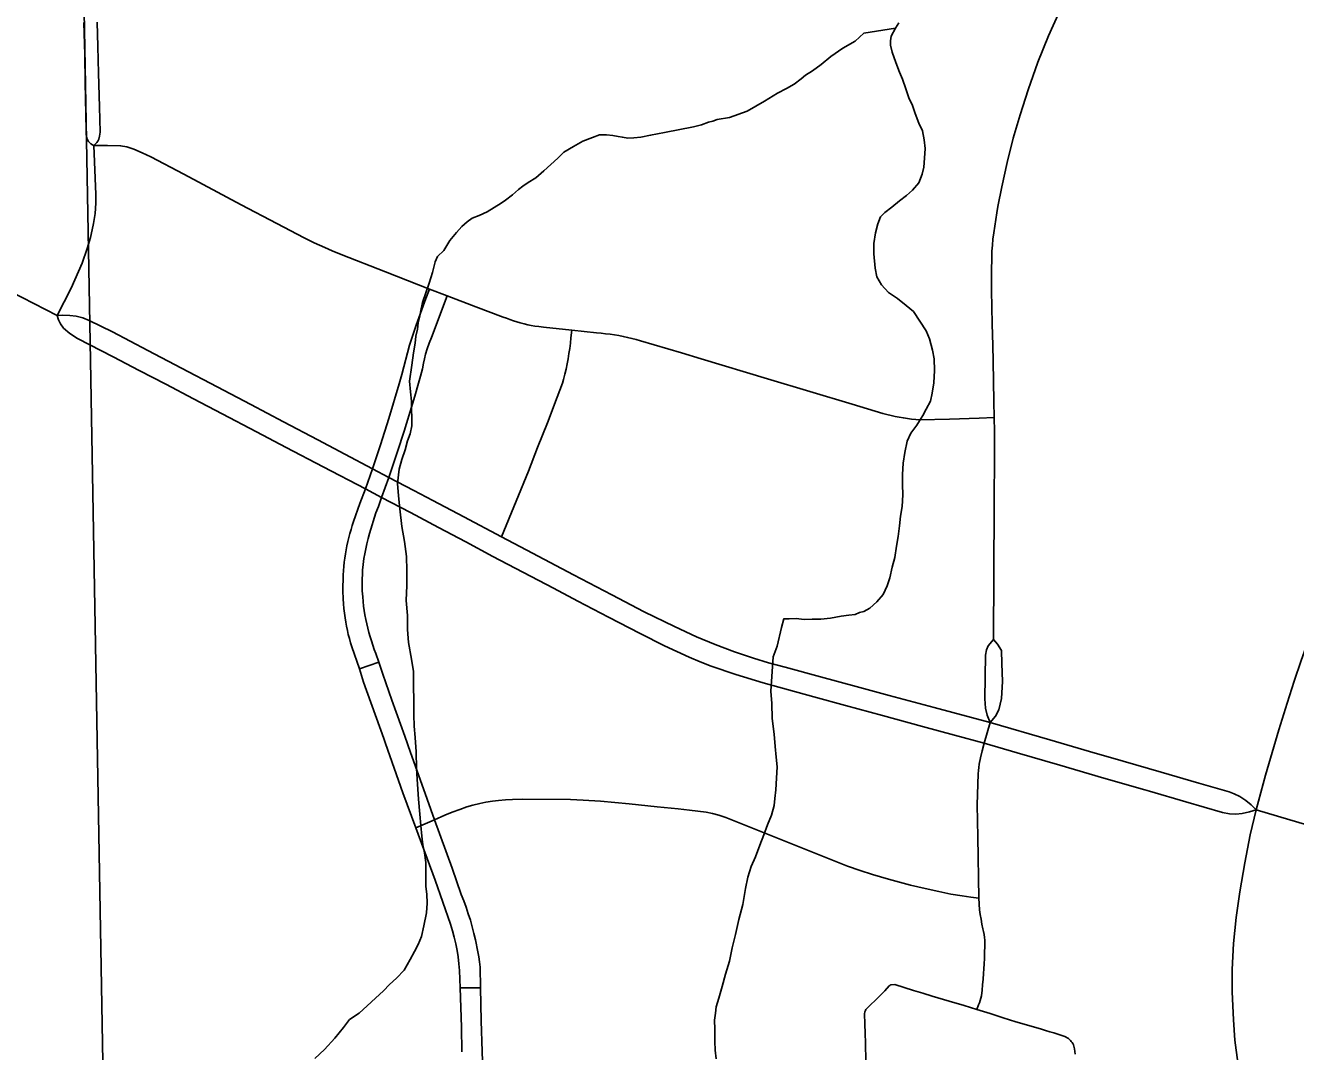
# Model space of a CAD drawing. Extents: x -59 to 82, y -3 to 49.
# Drawn here: x -12.452 to -11.904, y 30.407 to 30.85 of the extents above; entities that cross this region are included whole.
import ezdxf

# ---------------------------------------------------------------- set-up
doc = ezdxf.new("R2010")
doc.units = 0
for name, color, linetype in [('GM_X_City_Street', 7, 'Continuous'), ('GM_X_Corporation', 7, 'Continuous'), ('GM_X_County_Road', 7, 'Continuous'), ('GM_X_Interchange_Ramps', 7, 'Continuous'), ('GM_X_Minor_River', 7, 'Continuous')]:
    doc.layers.add(name, color=color, linetype=linetype)

msp = doc.modelspace()

# ---------------------------------------------------------------- linework, layer by layer
at = {"layer": 'GM_X_City_Street'}
for p, q in [((-12.42227, 30.79766), (-12.41641, 30.79764)), ((-12.30772, 30.57179), (-12.29936, 30.57473)), ((-12.26426, 30.43419), (-12.25546, 30.43414))]:
    msp.add_line(p, q, dxfattribs=at)
for points in [[(-12.0341, 30.58447), (-12.03382, 30.64183), (-12.03374, 30.64964), (-12.03368, 30.65801), (-12.03361, 30.6676), (-12.03368, 30.67429), (-12.03373, 30.68036), (-12.03393, 30.68718), (-12.03419, 30.70464), (-12.03435, 30.71133), (-12.03459, 30.72069), (-12.03487, 30.73511), (-12.03497, 30.7407), (-12.03476, 30.75206), (-12.03453, 30.75464), (-12.03426, 30.75722), (-12.03392, 30.76006), (-12.03353, 30.7629), (-12.03266, 30.76857), (-12.03217, 30.7714), (-12.03164, 30.77422), (-12.03108, 30.77703), (-12.03048, 30.77983), (-12.02808, 30.79039), (-12.02551, 30.80087), (-12.02258, 30.81092), (-12.01907, 30.82166), (-12.01494, 30.8336), (-12.01031, 30.84495), (-12.0056, 30.85545)], [(-12.42227, 30.79766), (-12.42291, 30.798), (-12.42359, 30.7984), (-12.42406, 30.79879), (-12.42456, 30.79939), (-12.42491, 30.79992), (-12.42519, 30.80054), (-12.42538, 30.80115), (-12.42557, 30.80228), (-12.42567, 30.80398), (-12.42578, 30.81118), (-12.42601, 30.82485), (-12.42624, 30.83684), (-12.42665, 30.85076)], [(-12.42227, 30.79766), (-12.42159, 30.79836), (-12.42108, 30.79897), (-12.4206, 30.79962), (-12.42019, 30.8004), (-12.41982, 30.80171), (-12.41963, 30.80342), (-12.41994, 30.81442), (-12.42034, 30.82894), (-12.42063, 30.84039), (-12.42082, 30.8509)], [(-12.43819, 30.72435), (-12.43208, 30.73614), (-12.42736, 30.74688), (-12.42519, 30.7533), (-12.42378, 30.75802), (-12.42306, 30.76122), (-12.42246, 30.76396), (-12.4218, 30.7684), (-12.42162, 30.77048), (-12.42142, 30.77293), (-12.42149, 30.77652), (-12.42227, 30.79766)], [(-12.41641, 30.79764), (-12.41075, 30.79756), (-12.40811, 30.79709), (-12.405, 30.79615), (-12.40143, 30.79457), (-12.39769, 30.79279), (-12.38354, 30.78533), (-12.37509, 30.78078), (-12.3587, 30.77205), (-12.34339, 30.76403), (-12.33157, 30.75787), (-12.32717, 30.75561), (-12.32264, 30.7536), (-12.31943, 30.75227), (-12.31559, 30.7507), (-12.29646, 30.74317), (-12.28696, 30.73944), (-12.27744, 30.73573), (-12.2698, 30.73276), (-12.25746, 30.72811), (-12.2457, 30.72365), (-12.24428, 30.72312), (-12.24276, 30.72258), (-12.24124, 30.72205), (-12.23973, 30.7216), (-12.23837, 30.7212), (-12.23662, 30.7207), (-12.23501, 30.72035), (-12.23351, 30.72006), (-12.23194, 30.71978), (-12.2303, 30.71955), (-12.2282, 30.71929), (-12.21606, 30.71795), (-12.20532, 30.71683), (-12.20336, 30.71667), (-12.20145, 30.71647), (-12.19954, 30.71623), (-12.19764, 30.71595), (-12.19575, 30.71563), (-12.19386, 30.71527), (-12.19199, 30.71486), (-12.19012, 30.71442), (-12.18827, 30.71394), (-12.18641, 30.71342), (-12.16871, 30.70813), (-12.16025, 30.7056), (-12.1316, 30.69701), (-12.11324, 30.69153), (-12.09499, 30.68598), (-12.08176, 30.68207), (-12.08002, 30.6816), (-12.07826, 30.68116), (-12.0765, 30.68078), (-12.07473, 30.68043), (-12.07295, 30.68012), (-12.07116, 30.67986), (-12.06937, 30.67964), (-12.06758, 30.67946), (-12.06578, 30.67932), (-12.05303, 30.6795), (-12.04021, 30.68006), (-12.03373, 30.68036)], [(-12.3051, 30.64949), (-12.30209, 30.65817), (-12.29853, 30.66853), (-12.29505, 30.6798), (-12.29059, 30.69476), (-12.28935, 30.69886), (-12.28609, 30.7115), (-12.28315, 30.72019), (-12.27896, 30.73158), (-12.27744, 30.73573)], [(-12.2981, 30.64582), (-12.29496, 30.6544), (-12.29125, 30.66557), (-12.28833, 30.67433), (-12.28481, 30.68626), (-12.28385, 30.68946), (-12.28216, 30.69509), (-12.2814, 30.69816), (-12.28053, 30.70132), (-12.27997, 30.70376), (-12.27955, 30.70558), (-12.27911, 30.70757), (-12.27841, 30.70991), (-12.27757, 30.71235), (-12.27661, 30.71488), (-12.2698, 30.73276)], [(-12.24633, 30.62877), (-12.24004, 30.64415), (-12.23474, 30.65711), (-12.23079, 30.66729), (-12.22657, 30.67803), (-12.22236, 30.689), (-12.22114, 30.69208), (-12.22009, 30.69517), (-12.21961, 30.69675), (-12.21904, 30.69896), (-12.21853, 30.70117), (-12.21806, 30.70339), (-12.21763, 30.70563), (-12.21726, 30.70787), (-12.21693, 30.71012), (-12.21664, 30.71238), (-12.21641, 30.71464), (-12.21606, 30.71795)], [(-12.26344, 30.4065), (-12.2637, 30.41724), (-12.26426, 30.43419), (-12.26457, 30.44167), (-12.26481, 30.44456), (-12.26512, 30.44746), (-12.26558, 30.45031), (-12.26613, 30.45316), (-12.2668, 30.45598), (-12.26757, 30.45879), (-12.26844, 30.46157), (-12.27499, 30.48064), (-12.2833, 30.50324), (-12.2889, 30.51837), (-12.29643, 30.53956), (-12.29717, 30.54182), (-12.30589, 30.5661), (-12.30772, 30.57179), (-12.31097, 30.58133), (-12.31152, 30.58309), (-12.31202, 30.58485), (-12.31248, 30.58663), (-12.31289, 30.58842), (-12.31327, 30.59022), (-12.3136, 30.59203), (-12.31388, 30.59383), (-12.31415, 30.59587), (-12.31437, 30.5979), (-12.31456, 30.59994), (-12.3147, 30.60199), (-12.31483, 30.60553), (-12.31473, 30.61223), (-12.31462, 30.61426), (-12.31445, 30.61605), (-12.31426, 30.61784), (-12.31402, 30.61963), (-12.31375, 30.6214), (-12.31344, 30.62318), (-12.31309, 30.62495), (-12.3127, 30.62671), (-12.31228, 30.62846), (-12.31181, 30.6302), (-12.31132, 30.63194), (-12.31078, 30.63366), (-12.31021, 30.63537), (-12.30748, 30.64313), (-12.3051, 30.64949)], [(-12.25404, 30.38522), (-12.25472, 30.40673), (-12.2551, 30.41995), (-12.25546, 30.43414), (-12.25557, 30.44309), (-12.25581, 30.44532), (-12.25613, 30.44754), (-12.25652, 30.44974), (-12.2576, 30.4548), (-12.25827, 30.45766), (-12.25901, 30.4605), (-12.25982, 30.46332), (-12.2607, 30.46612), (-12.26164, 30.46891), (-12.26265, 30.47166), (-12.26373, 30.47439), (-12.26773, 30.48581), (-12.2753, 30.5067), (-12.27997, 30.52005), (-12.28566, 30.53578), (-12.28814, 30.54283), (-12.29371, 30.55829), (-12.29758, 30.56958), (-12.29936, 30.57473), (-12.30062, 30.57838), (-12.3013, 30.58018), (-12.30193, 30.582), (-12.30253, 30.58384), (-12.30309, 30.58568), (-12.30361, 30.58754), (-12.30409, 30.5894), (-12.30453, 30.59128), (-12.30493, 30.59316), (-12.30529, 30.59506), (-12.30561, 30.59696), (-12.30587, 30.59892), (-12.3061, 30.60088), (-12.30628, 30.60284), (-12.30644, 30.60553), (-12.30655, 30.60876), (-12.30635, 30.61446), (-12.30611, 30.6169), (-12.30574, 30.61937), (-12.30532, 30.62144), (-12.30495, 30.62365), (-12.30444, 30.62571), (-12.30392, 30.628), (-12.30334, 30.6302), (-12.30054, 30.63911), (-12.29951, 30.6419), (-12.2981, 30.64582)], [(-12.03544, 30.54872), (-12.03671, 30.55177), (-12.03754, 30.5549), (-12.03775, 30.55886), (-12.03752, 30.57776), (-12.03709, 30.57998), (-12.03629, 30.58181), (-12.0341, 30.58447)], [(-12.03544, 30.54872), (-12.03316, 30.55146), (-12.0317, 30.55417), (-12.03066, 30.55904), (-12.03019, 30.56632), (-12.03043, 30.57407), (-12.03066, 30.5797), (-12.03238, 30.58252), (-12.0341, 30.58447)], [(-12.03806, 30.5397), (-12.03673, 30.54427), (-12.03544, 30.54872)], [(-11.99875, 30.40547), (-11.9989, 30.40666), (-11.9991, 30.40783), (-11.99934, 30.409), (-11.99957, 30.40953), (-11.99984, 30.41006), (-12.00015, 30.41055), (-12.00049, 30.41102), (-12.00087, 30.41146), (-12.00128, 30.41187), (-12.00172, 30.41225), (-12.0022, 30.4126), (-12.00269, 30.4129), (-12.0032, 30.41317), (-12.00802, 30.41472), (-12.00978, 30.41522), (-12.01155, 30.41573), (-12.01332, 30.41625), (-12.01886, 30.41787), (-12.02439, 30.41953), (-12.0299, 30.42125), (-12.03552, 30.42302), (-12.04124, 30.42481), (-12.04046, 30.42674), (-12.04011, 30.42773), (-12.0398, 30.42872), (-12.03953, 30.42972), (-12.03929, 30.43074), (-12.03899, 30.4331), (-12.03876, 30.43548), (-12.03857, 30.43793), (-12.0384, 30.44032), (-12.03822, 30.44237), (-12.03804, 30.4445), (-12.03792, 30.44678), (-12.03785, 30.45467), (-12.03798, 30.45591), (-12.03814, 30.45716), (-12.03835, 30.45839), (-12.03859, 30.45962), (-12.03902, 30.46167), (-12.0394, 30.46373), (-12.03975, 30.4658), (-12.04004, 30.46787), (-12.04037, 30.47279), (-12.04083, 30.49932), (-12.04106, 30.51314), (-12.04072, 30.52646), (-12.04058, 30.52789), (-12.04041, 30.5293), (-12.04019, 30.53071), (-12.0396, 30.53341), (-12.03891, 30.5364), (-12.03806, 30.5397)], [(-12.2833, 30.50324), (-12.2753, 30.5067), (-12.27088, 30.50863), (-12.26763, 30.50998), (-12.26433, 30.51118), (-12.26128, 30.51223), (-12.25869, 30.51299), (-12.25567, 30.51371), (-12.25309, 30.51424), (-12.25031, 30.5147), (-12.24765, 30.515), (-12.24471, 30.51528), (-12.24163, 30.51542), (-12.23745, 30.51558), (-12.21662, 30.51545), (-12.21113, 30.51519), (-12.20359, 30.51466), (-12.1913, 30.51358), (-12.17917, 30.51232), (-12.17013, 30.5114), (-12.16523, 30.51087), (-12.16168, 30.51042), (-12.15802, 30.5099), (-12.15526, 30.5094), (-12.15257, 30.50871), (-12.1496, 30.50773), (-12.09702, 30.48672), (-12.09157, 30.48481), (-12.08624, 30.48304), (-12.07933, 30.48106), (-12.06986, 30.47849), (-12.06351, 30.47697), (-12.05762, 30.47572), (-12.05239, 30.47464), (-12.04752, 30.47379), (-12.04383, 30.47324), (-12.04037, 30.47279)], [(-12.04124, 30.42481), (-12.04677, 30.42652), (-12.05311, 30.42846), (-12.0605, 30.43061), (-12.06454, 30.43182), (-12.06857, 30.43305), (-12.07259, 30.4343), (-12.07661, 30.43556), (-12.0782, 30.43551), (-12.07849, 30.43537), (-12.07876, 30.4352), (-12.07901, 30.43499), (-12.08099, 30.43289), (-12.08299, 30.43082), (-12.08501, 30.42877), (-12.08706, 30.42674), (-12.08913, 30.42473), (-12.08932, 30.42442), (-12.08947, 30.42408), (-12.08959, 30.42373), (-12.08967, 30.42299), (-12.08952, 30.41856), (-12.0894, 30.4145), (-12.08931, 30.41044), (-12.08917, 30.40231)]]:
    msp.add_lwpolyline(points, dxfattribs=at)
at = {"layer": 'GM_X_Corporation'}
msp.add_lwpolyline([(-13.52299, 28.54818), (-12.26933, 28.54818), (-12.27027, 28.59659), (-12.2729, 28.785), (-12.27445, 28.85071), (-12.27791, 28.91868), (-12.28038, 28.99768), (-12.28322, 29.16948), (-12.39731, 29.16675), (-12.40536, 29.65746), (-12.4237, 30.70496), (-12.43226, 31.1727), (-12.72864, 31.16365), (-12.73395, 31.43938), (-13.02009, 31.4299), (-13.03296, 31.63451), (-13.58864, 31.61196), (-13.56634, 31.07809), (-13.54667, 29.93943), (-13.53977, 29.62717)], close=True, dxfattribs=at)
msp.add_lwpolyline([(-12.43226, 31.1727), (-12.4237, 30.70496), (-12.40536, 29.65746), (-12.39731, 29.16675), (-12.28322, 29.16948), (-12.28038, 28.99768), (-12.27791, 28.91868), (-12.27445, 28.85071), (-12.2729, 28.785), (-12.27027, 28.59659), (-12.26933, 28.54818), (-9.83766, 28.54818)], dxfattribs=at)
at = {"layer": 'GM_X_County_Road'}
for points in [[(-12.57204, 30.79178), (-12.55912, 30.78533), (-12.5445, 30.77793), (-12.53047, 30.77099), (-12.52677, 30.76911), (-12.51635, 30.76382), (-12.50219, 30.75676), (-12.4899, 30.75051), (-12.48693, 30.74903), (-12.47484, 30.74299), (-12.45824, 30.73462), (-12.43819, 30.72435)], [(-12.43819, 30.72435), (-12.4357, 30.72444), (-12.43262, 30.72435), (-12.42997, 30.72401), (-12.42707, 30.72325), (-12.42426, 30.72222), (-12.41426, 30.71731)], [(-12.43819, 30.72435), (-12.43752, 30.72248), (-12.43666, 30.72069), (-12.43538, 30.7189), (-12.43265, 30.71659), (-12.4294, 30.71445), (-12.41395, 30.70651)], [(-12.41426, 30.71731), (-12.39894, 30.70923), (-12.38445, 30.70159), (-12.36914, 30.69352), (-12.35455, 30.68583), (-12.34043, 30.67838), (-12.32571, 30.67062), (-12.31395, 30.66442), (-12.30209, 30.65817), (-12.29496, 30.6544), (-12.28419, 30.64873), (-12.27599, 30.6444), (-12.26261, 30.63735), (-12.24633, 30.62877), (-12.23298, 30.62173), (-12.21528, 30.61239), (-12.1988, 30.60377), (-12.1848, 30.59642), (-12.17165, 30.59002), (-12.16217, 30.58567), (-12.15415, 30.58234), (-12.14578, 30.57918), (-12.13767, 30.57645), (-12.13119, 30.57448), (-12.12393, 30.57252), (-12.10864, 30.56839), (-12.09328, 30.56424), (-12.07905, 30.56038), (-12.05959, 30.55515), (-12.03544, 30.54872), (-12.00978, 30.54111), (-11.99265, 30.53615), (-11.9781, 30.53194), (-11.96172, 30.5272), (-11.94539, 30.52248), (-11.93231, 30.5187), (-11.9302, 30.51786), (-11.9277, 30.51665), (-11.92514, 30.51504), (-11.9229, 30.51319), (-11.92075, 30.511)], [(-12.41395, 30.70651), (-12.40268, 30.70061), (-12.39122, 30.69461), (-12.37935, 30.68839), (-12.36697, 30.6819), (-12.35209, 30.6741), (-12.33927, 30.66738), (-12.32333, 30.65904), (-12.3051, 30.64949), (-12.2981, 30.64582), (-12.28569, 30.63924), (-12.27354, 30.63279), (-12.26179, 30.62656), (-12.25012, 30.62037), (-12.224, 30.60663), (-12.21341, 30.60108), (-12.20026, 30.59417), (-12.18652, 30.58708), (-12.17602, 30.58178), (-12.16544, 30.57692), (-12.16062, 30.57479), (-12.15587, 30.57299), (-12.14525, 30.56933), (-12.13342, 30.56582), (-12.11156, 30.55976), (-12.09795, 30.55605), (-12.08191, 30.55167), (-12.0647, 30.54697), (-12.05092, 30.54321), (-12.03806, 30.5397), (-12.0239, 30.53558), (-12.00543, 30.53021), (-11.98642, 30.52468), (-11.96872, 30.51953)], [(-11.96872, 30.51953), (-11.96675, 30.51896), (-11.95108, 30.5144), (-11.93521, 30.50986), (-11.93214, 30.50926), (-11.9295, 30.5091), (-11.92668, 30.50944), (-11.92361, 30.51012), (-11.92075, 30.511)], [(-11.92075, 30.511), (-11.88923, 30.50168), (-11.88305, 30.49986)]]:
    msp.add_lwpolyline(points, dxfattribs=at)
at = {"layer": 'GM_X_Interchange_Ramps'}
for points in [[(-11.88856, 30.61049), (-11.89169, 30.60174), (-11.89617, 30.58939), (-11.90126, 30.57547), (-11.90431, 30.56652), (-11.90736, 30.55695), (-11.91097, 30.54543), (-11.91662, 30.52587), (-11.92075, 30.511)], [(-11.92075, 30.511), (-11.92328, 30.50022), (-11.92564, 30.48804), (-11.92778, 30.47564), (-11.9293, 30.46445), (-11.93044, 30.45326), (-11.93097, 30.44207), (-11.93105, 30.43241), (-11.93052, 30.42038), (-11.92983, 30.41155), (-11.92865, 30.40195)]]:
    msp.add_lwpolyline(points, dxfattribs=at)
at = {"layer": 'GM_X_Minor_River'}
for points in [[(-12.07634, 30.84826), (-12.08998, 30.8462), (-12.09373, 30.84273), (-12.099, 30.83963), (-12.10427, 30.83614), (-12.1084, 30.83267), (-12.11216, 30.82997), (-12.11517, 30.82803), (-12.11705, 30.82649), (-12.12005, 30.82417), (-12.12344, 30.82223), (-12.12721, 30.82029), (-12.13286, 30.8168), (-12.1404, 30.81253), (-12.14795, 30.80977), (-12.15326, 30.80895), (-12.15515, 30.80817), (-12.15704, 30.80777), (-12.16006, 30.80659), (-12.16347, 30.80579), (-12.17596, 30.80336), (-12.18202, 30.80214), (-12.18619, 30.80133), (-12.18922, 30.80092), (-12.19187, 30.80088), (-12.19416, 30.80124), (-12.19606, 30.80159), (-12.19834, 30.80195), (-12.20101, 30.80229), (-12.20404, 30.80226), (-12.20706, 30.80108), (-12.21122, 30.79951), (-12.21536, 30.79718), (-12.21951, 30.79485), (-12.22213, 30.79216), (-12.22513, 30.78946), (-12.22813, 30.78676), (-12.23151, 30.78368), (-12.2349, 30.78174), (-12.23715, 30.7802), (-12.23903, 30.77865), (-12.24166, 30.77634), (-12.24466, 30.77402), (-12.24654, 30.77286), (-12.24956, 30.77092), (-12.25257, 30.76899), (-12.25596, 30.76743), (-12.25898, 30.76625), (-12.26124, 30.7647), (-12.26349, 30.76278), (-12.26573, 30.76009), (-12.26872, 30.75663), (-12.27132, 30.75242), (-12.27394, 30.74973), (-12.27505, 30.74744), (-12.27613, 30.74286), (-12.27758, 30.73828), (-12.27905, 30.73409), (-12.28051, 30.72989), (-12.28122, 30.72646), (-12.28157, 30.72417), (-12.28229, 30.72113), (-12.28263, 30.71846), (-12.28335, 30.71541), (-12.28369, 30.71237), (-12.28439, 30.70818), (-12.28507, 30.70285), (-12.28612, 30.696), (-12.28568, 30.69144), (-12.28524, 30.68727), (-12.28509, 30.67663), (-12.28581, 30.6732), (-12.2869, 30.67015), (-12.28799, 30.66633), (-12.28945, 30.66213), (-12.29053, 30.65794), (-12.29121, 30.65185), (-12.29076, 30.64654), (-12.2903, 30.64084), (-12.28944, 30.63325), (-12.28821, 30.62681), (-12.28736, 30.62036), (-12.28728, 30.61428), (-12.28719, 30.60782), (-12.28748, 30.60135), (-12.28701, 30.5949), (-12.28693, 30.58882), (-12.28647, 30.58313), (-12.28523, 30.57592), (-12.2844, 30.57061), (-12.28432, 30.56453), (-12.28423, 30.55807), (-12.28415, 30.55199), (-12.28408, 30.54705), (-12.28363, 30.54212), (-12.28317, 30.53604), (-12.28307, 30.52882), (-12.2826, 30.52199), (-12.28213, 30.51553), (-12.28166, 30.50908), (-12.28122, 30.50414)], [(-12.07486, 30.85056), (-12.07634, 30.84826), (-12.07819, 30.84482), (-12.07855, 30.84292), (-12.07852, 30.84102), (-12.07772, 30.83799), (-12.07614, 30.83344), (-12.07456, 30.82928), (-12.07338, 30.82626), (-12.07181, 30.8221), (-12.07062, 30.81831), (-12.06905, 30.81491), (-12.06787, 30.8115)], [(-12.06787, 30.8115), (-12.06629, 30.80734), (-12.06472, 30.80394), (-12.06391, 30.80015), (-12.06348, 30.79635), (-12.0638, 30.79217), (-12.06413, 30.78837), (-12.06485, 30.78532), (-12.06632, 30.7815), (-12.06893, 30.77843), (-12.07156, 30.77611), (-12.07456, 30.7738), (-12.07794, 30.7711), (-12.08095, 30.76878), (-12.08282, 30.76686), (-12.08392, 30.76381), (-12.08501, 30.75999), (-12.0857, 30.75542), (-12.08564, 30.75086), (-12.08518, 30.74479), (-12.08437, 30.741), (-12.08242, 30.7376), (-12.07934, 30.73422), (-12.0755, 30.7316), (-12.07167, 30.72861), (-12.06859, 30.72599), (-12.06316, 30.71769), (-12.0616, 30.71429), (-12.06039, 30.70936), (-12.05958, 30.70557), (-12.05952, 30.70063), (-12.05982, 30.69531), (-12.06052, 30.69074), (-12.06123, 30.68731), (-12.06308, 30.68387), (-12.06456, 30.68119), (-12.06605, 30.67889), (-12.06716, 30.67698), (-12.06977, 30.67353), (-12.07125, 30.67009), (-12.07232, 30.66514), (-12.07302, 30.66057), (-12.07333, 30.65563), (-12.07327, 30.65144), (-12.07321, 30.64688), (-12.07352, 30.64194), (-12.07422, 30.63775), (-12.07454, 30.63357), (-12.07524, 30.629), (-12.07594, 30.62481), (-12.07663, 30.61986), (-12.07772, 30.61567), (-12.07879, 30.6111), (-12.07988, 30.60766), (-12.08173, 30.60384), (-12.08435, 30.60077), (-12.08735, 30.59807), (-12.08998, 30.59652), (-12.09188, 30.59612), (-12.09377, 30.59533), (-12.09641, 30.59492), (-12.09983, 30.5945), (-12.10437, 30.59369), (-12.10854, 30.59325), (-12.11234, 30.59321), (-12.11576, 30.59317), (-12.11918, 30.59351), (-12.12221, 30.59347), (-12.12449, 30.59344), (-12.12558, 30.58963), (-12.12737, 30.58163), (-12.1292, 30.57704), (-12.13014, 30.56221), (-12.12969, 30.5569), (-12.1296, 30.55044), (-12.12875, 30.54361), (-12.12829, 30.53829), (-12.12785, 30.53374), (-12.12741, 30.52956), (-12.12773, 30.52462), (-12.12804, 30.51967), (-12.12837, 30.51587), (-12.1287, 30.51283), (-12.12979, 30.50863), (-12.13163, 30.50443), (-12.13309, 30.50023), (-12.13492, 30.49565), (-12.13676, 30.49069), (-12.13859, 30.48648), (-12.14005, 30.48191), (-12.14112, 30.47695), (-12.14217, 30.4701), (-12.14398, 30.46362), (-12.14541, 30.45714), (-12.14685, 30.45142), (-12.14791, 30.44571), (-12.14973, 30.43999), (-12.15118, 30.43465), (-12.15262, 30.42969), (-12.15371, 30.42588), (-12.15406, 30.42321)], [(-12.28122, 30.50414), (-12.28077, 30.49959), (-12.28034, 30.49579), (-12.27954, 30.49238), (-12.2791, 30.48821), (-12.27905, 30.48441), (-12.279, 30.48099), (-12.27896, 30.47795), (-12.27853, 30.47453), (-12.27848, 30.47073), (-12.2788, 30.46655), (-12.27986, 30.46084), (-12.28094, 30.45626), (-12.28241, 30.45282), (-12.28389, 30.44977), (-12.28574, 30.44632), (-12.28833, 30.44173), (-12.2917, 30.43827), (-12.29471, 30.43558), (-12.29733, 30.43288), (-12.30783, 30.42326), (-12.31197, 30.42055), (-12.31458, 30.41709), (-12.31831, 30.41249), (-12.3228, 30.40749), (-12.32692, 30.40364)], [(-12.15406, 30.42321), (-12.15439, 30.42017), (-12.15434, 30.41637), (-12.15427, 30.41105), (-12.15422, 30.40725), (-12.15378, 30.40345)]]:
    msp.add_lwpolyline(points, dxfattribs=at)

doc.saveas('drawing.dxf')
